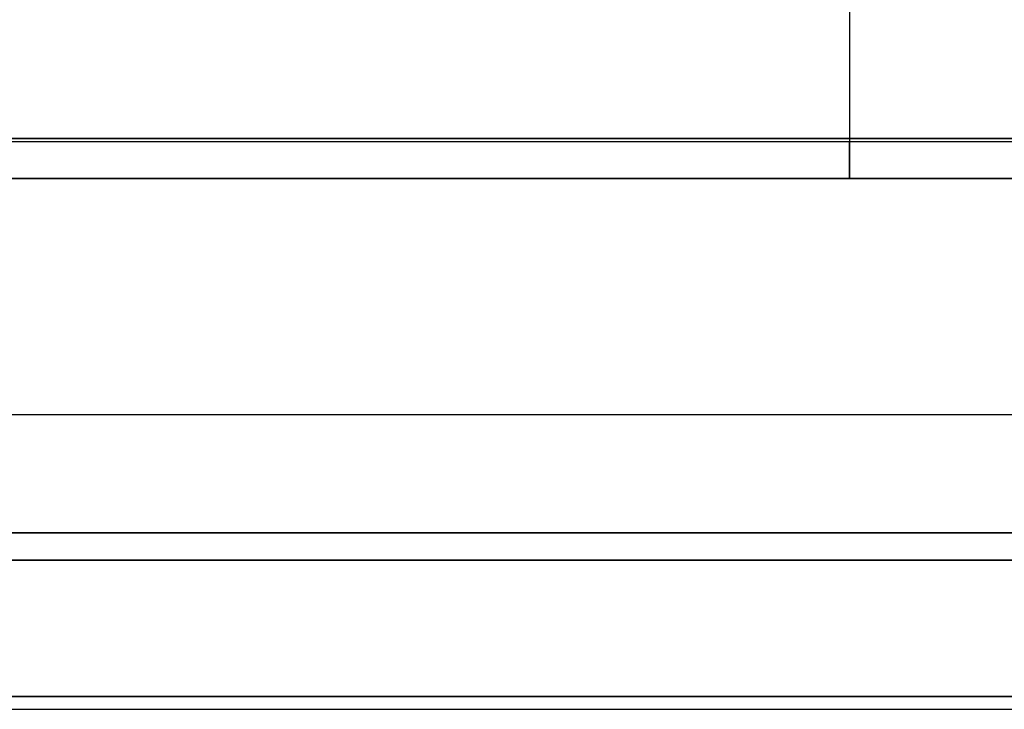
# Model space of a CAD drawing. Header units: millimetres. Extents: x -380 to 381, y -251 to 250.
# Tile 302 of 656: x 174 to 228, y -250 to -212. Entities that reach past the tile are written whole.
import ezdxf

# ---------------------------------------------------------------- set-up
doc = ezdxf.new("R2010")
doc.units = ezdxf.units.MM
doc.layers.add('Standard', color=7, linetype='Continuous', true_color=0x000000)

msp = doc.modelspace()

# ---------------------------------------------------------------- linework, layer by layer
at = {"layer": 'Standard', "color": 253, "true_color": 0xa1a1a1}
for p, q in [((220, 197, -47.7), (220, -219, -47.7)), ((220, 196.8, -45.5), (220, -218.8, -45.5)), ((109.2, -218.8, -29.75), (330.8, -218.8, -29.75)), ((220, -218.8, -14), (220, -221, -14)), ((220, -218.8, -45.5), (220, -218.8, -14)), ((109, -221, -29.85), (331, -221, -29.85)), ((220, -221, -45.7), (220, -221, -14)), ((364, -234, -0.75), (-364, -234, -0.75)), ((370.5, -240.5, -7), (-370.5, -240.5, -7)), ((365, -240.5, -20.75), (-365, -240.5, -20.75)), ((372, -242, -6.25), (-372, -242, -6.25)), ((365, -242, -20), (-365, -242, -20))]:
    msp.add_line(p, q, dxfattribs=at)
at = {"layer": 'Standard', "color": 18, "true_color": 0x000000}
msp.add_line((-378.5, -250.2, 0.813), (378.5, -250.2, 0.813), dxfattribs=at)
at = {"layer": 'Standard', "color": 253, "true_color": 0xa1a1a1, "extrusion": (1, 0, 0)}
msp.add_arc((-219, -45.7, 220), 2, 180, 270, dxfattribs=at)
at = {"layer": 'Standard', "color": 253, "true_color": 0xa1a1a1}
for points in [[(331, -219, -47.7), (220, -219, -47.7), (109, -219, -47.7)], [(109.2, -218.8, -14), (220, -218.8, -14), (330.8, -218.8, -14)], [(330.8, -218.8, -45.5), (220, -218.8, -45.5), (109.2, -218.8, -45.5)], [(331, -221, -14), (220, -221, -14), (109, -221, -14)], [(331, -221, -45.7), (220, -221, -45.7), (109, -221, -45.7)], [(364, -234), (0, -234), (-364, -234)], [(364, -234, -1.5), (0, -234, -1.5), (-364, -234, -1.5)], [(370.5, -240.5, -12.5), (0, -240.5, -12.5), (-370.5, -240.5, -12.5)], [(-370.5, -240.5, -1.5), (0, -240.5, -1.5), (370.5, -240.5, -1.5)], [(365, -240.5, -27.5), (0, -240.5, -27.5), (-365, -240.5, -27.5)], [(-365, -240.5, -14), (0, -240.5, -14), (365, -240.5, -14)], [(-372, -242, -12.5), (0, -242, -12.5), (372, -242, -12.5)], [(-372, -242), (0, -242), (372, -242)], [(-365, -242, -12.5), (0, -242, -12.5), (365, -242, -12.5)], [(-365, -242, -27.5), (0, -242, -27.5), (365, -242, -27.5)]]:
    msp.add_open_spline(points, degree=2, dxfattribs=at)
at = {"layer": 'Standard', "color": 18, "true_color": 0x000000}
for points in [[(378.5, -249.5, 4), (0, -249.5, 4), (-378.5, -249.5, 4)], [(-378.5, -249.5), (0, -249.5), (378.5, -249.5)]]:
    msp.add_open_spline(points, degree=2, dxfattribs=at)

doc.saveas('drawing.dxf')
